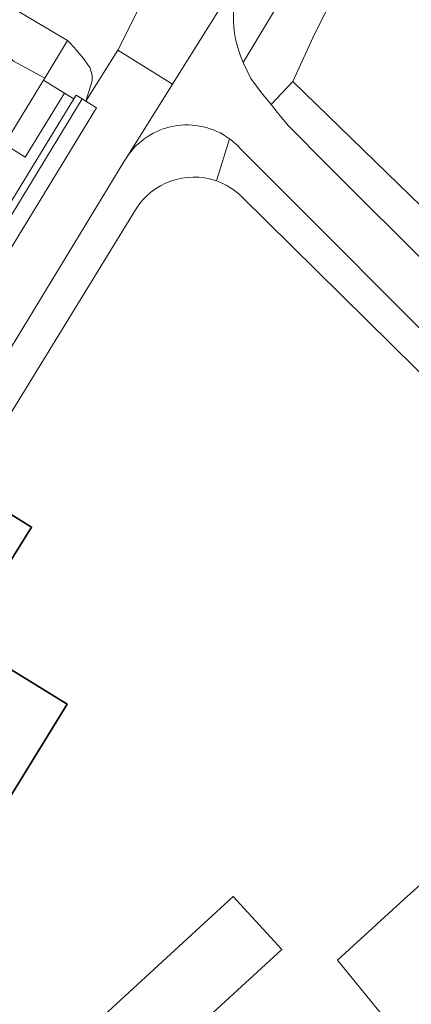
# Model space of a CAD drawing. Extents: x 184422 to 188298, y 343471 to 350189.
# Tile 456 of 513: x 187249 to 187284, y 349355 to 349442. Entities that reach past the tile are written whole.
import ezdxf

# ---------------------------------------------------------------- set-up
doc = ezdxf.new("R2010")
doc.units = 0
for name, color, linetype, lineweight in [('B-WA-GR-GRAS-GV', 252, 'Continuous', 13), ('B-WA-GW-TALUD_KRUIN-G', 252, 'Continuous', 18), ('B-WA-IE-TERREINAFSCHEIDING_KUNSTMATIG_MUUR-GV', 252, 'Continuous', 18), ('B-WA-OG-TERREIN_CULTUURSCHEIDING-GV', 252, 'Continuous', 18), ('B-WA-OG-TERREIN_ERF-GV', 252, 'Continuous', 18), ('B-WA-OG-WEG-GV', 252, 'Continuous', 18), ('B-WA-VH-VERHARDING_ASFALT-GV', 252, 'Continuous', 18), ('B-WA-VH-VERHARDING_BETON-GV', 252, 'Continuous', 18), ('B-WA-VH-VERHARDING_HALFVERHARDING_GRIND-GV', 252, 'Continuous', 18), ('B-WA-VH-VERHARDING_TEGEL-GV', 252, 'Continuous', 18), ('B-WE-OG-BEBOUWING-GV', 250, 'Continuous', 35)]:
    doc.layers.add(name, color=color, linetype=linetype, lineweight=lineweight)

msp = doc.modelspace()

# ---------------------------------------------------------------- linework, layer by layer
at = {"layer": 'B-WA-GR-GRAS-GV', "flags": 128}
for points in [[(187286.348, 349458.792), (187277.428, 349444.643), (187275.307, 349440.329), (187273.548, 349436.474), (187346.961, 349365.087)], [(187286.348, 349458.792), (187277.428, 349444.643), (187275.307, 349440.329), (187273.548, 349436.474), (187346.961, 349365.087)], [(187286.348, 349458.792), (187277.428, 349444.643), (187275.307, 349440.329), (187273.548, 349436.474), (187346.961, 349365.087)], [(187305.551, 349384.172), (187283.371, 349364.303), (187277.463, 349358.91), (187287.7, 349346.348), (187277.985, 349338.399), (187271.999, 349334.805), (187269.723, 349333.838), (187266.391, 349333.155), (187267.802, 349326.994), (187269.471, 349322.801), (187290.731, 349331.828)], [(187305.551, 349384.172), (187283.371, 349364.303), (187277.463, 349358.91), (187287.7, 349346.348), (187277.985, 349338.399), (187271.999, 349334.805), (187269.723, 349333.838), (187266.391, 349333.155), (187267.802, 349326.994), (187269.471, 349322.801), (187290.731, 349331.828)], [(187305.551, 349384.172), (187283.371, 349364.303), (187277.463, 349358.91), (187287.7, 349346.348), (187277.985, 349338.399), (187271.999, 349334.805), (187269.723, 349333.838), (187266.391, 349333.155), (187267.802, 349326.994), (187269.471, 349322.801), (187290.731, 349331.828)]]:
    msp.add_lwpolyline(points, dxfattribs=at)
at = {"layer": 'B-WA-GW-TALUD_KRUIN-G', "flags": 128}
msp.add_lwpolyline([(187306.379, 349500), (187269.155, 349438.161)], dxfattribs=at)
msp.add_lwpolyline([(187306.379, 349500), (187269.155, 349438.161)], dxfattribs=at)
msp.add_lwpolyline([(187306.379, 349500), (187269.155, 349438.161)], dxfattribs=at)
at = {"layer": 'B-WA-IE-TERREINAFSCHEIDING_KUNSTMATIG_MUUR-GV', "flags": 128}
msp.add_lwpolyline([(187192.753, 349332.841), (187219.927, 349377.456), (187235.499, 349403.024), (187236.153, 349404.098), (187254.938, 349434.941), (187254.94, 349434.944), (187254.424, 349435.27), (187254.226, 349434.946), (187226.943, 349390.209), (187224.289, 349385.856), (187224.589, 349385.66), (187221.091, 349379.922), (187217.224, 349373.579), (187216.619, 349372.586), (187215.464, 349370.691), (187215.456, 349370.678), (187214.424, 349368.985), (187214.243, 349368.689), (187192.576, 349333.147)], dxfattribs=at)
msp.add_lwpolyline([(187192.753, 349332.841), (187219.927, 349377.456), (187235.499, 349403.024), (187236.153, 349404.098), (187254.938, 349434.941), (187254.94, 349434.944), (187254.424, 349435.27), (187254.226, 349434.946), (187226.943, 349390.209), (187224.289, 349385.856), (187224.589, 349385.66), (187221.091, 349379.922), (187217.224, 349373.579), (187216.619, 349372.586), (187215.464, 349370.691), (187215.456, 349370.678), (187214.424, 349368.985), (187214.243, 349368.689), (187192.576, 349333.147)], dxfattribs=at)
msp.add_lwpolyline([(187192.753, 349332.841), (187219.927, 349377.456), (187235.499, 349403.024), (187236.153, 349404.098), (187254.938, 349434.941), (187254.94, 349434.944), (187254.424, 349435.27), (187254.226, 349434.946), (187226.943, 349390.209), (187224.289, 349385.856), (187224.589, 349385.66), (187221.091, 349379.922), (187217.224, 349373.579), (187216.619, 349372.586), (187215.464, 349370.691), (187215.456, 349370.678), (187214.424, 349368.985), (187214.243, 349368.689), (187192.576, 349333.147)], dxfattribs=at)
at = {"layer": 'B-WA-OG-TERREIN_CULTUURSCHEIDING-GV', "flags": 128}
for points in [[(187186.142, 349476.606), (187192.496, 349473.038), (187198.042, 349470.39), (187206.053, 349465.518), (187212.694, 349461.701), (187217.701, 349458.343), (187226.028, 349453.971), (187231.09, 349451.385), (187240.239, 349443.78), (187245.105, 349440.851), (187246.666, 349440.423), (187248.887, 349438.289), (187249.664, 349437.867), (187251.663, 349436.781), (187253.646, 349440.111), (187239.448, 349448.561), (187165.483, 349493.462)], [(187186.142, 349476.606), (187192.496, 349473.038), (187198.042, 349470.39), (187206.053, 349465.518), (187212.694, 349461.701), (187217.701, 349458.343), (187226.028, 349453.971), (187231.09, 349451.385), (187240.239, 349443.78), (187245.105, 349440.851), (187246.666, 349440.423), (187248.887, 349438.289), (187249.664, 349437.867), (187251.663, 349436.781), (187253.646, 349440.111), (187239.448, 349448.561), (187165.483, 349493.462)], [(187186.142, 349476.606), (187192.496, 349473.038), (187198.042, 349470.39), (187206.053, 349465.518), (187212.694, 349461.701), (187217.701, 349458.343), (187226.028, 349453.971), (187231.09, 349451.385), (187240.239, 349443.78), (187245.105, 349440.851), (187246.666, 349440.423), (187248.887, 349438.289), (187249.664, 349437.867), (187251.663, 349436.781), (187253.646, 349440.111), (187239.448, 349448.561), (187165.483, 349493.462)], [(187242.559, 349435.095), (187245.785, 349433.145), (187248.1, 349430.957), (187251.548, 349436.587), (187251.663, 349436.781), (187249.664, 349437.867), (187248.887, 349438.289), (187246.666, 349440.423), (187245.105, 349440.851), (187227.534, 349437.819), (187226.774, 349440.748), (187222.048, 349440.077), (187220.8, 349439.949), (187220.015, 349438.661), (187225.734, 349439.583), (187226.601, 349436.463), (187241.857, 349439.172), (187242.057, 349436.81), (187226.572, 349434.658), (187227.121, 349433.948), (187234.627, 349435.51), (187236.887, 349434.381)], [(187242.559, 349435.095), (187245.785, 349433.145), (187248.1, 349430.957), (187251.548, 349436.587), (187251.663, 349436.781), (187249.664, 349437.867), (187248.887, 349438.289), (187246.666, 349440.423), (187245.105, 349440.851), (187227.534, 349437.819), (187226.774, 349440.748), (187222.048, 349440.077), (187220.8, 349439.949), (187220.015, 349438.661), (187225.734, 349439.583), (187226.601, 349436.463), (187241.857, 349439.172), (187242.057, 349436.81), (187226.572, 349434.658), (187227.121, 349433.948), (187234.627, 349435.51), (187236.887, 349434.381)], [(187242.559, 349435.095), (187245.785, 349433.145), (187248.1, 349430.957), (187251.548, 349436.587), (187251.663, 349436.781), (187249.664, 349437.867), (187248.887, 349438.289), (187246.666, 349440.423), (187245.105, 349440.851), (187227.534, 349437.819), (187226.774, 349440.748), (187222.048, 349440.077), (187220.8, 349439.949), (187220.015, 349438.661), (187225.734, 349439.583), (187226.601, 349436.463), (187241.857, 349439.172), (187242.057, 349436.81), (187226.572, 349434.658), (187227.121, 349433.948), (187234.627, 349435.51), (187236.887, 349434.381)], [(187344.817, 349362.281), (187347.845, 349364.228), (187347.331, 349364.728), (187346.292, 349364.033), (187345.933, 349364.395), (187346.961, 349365.087), (187273.548, 349436.474), (187271.619, 349434.451), (187272.286, 349433.63), (187273.127, 349432.593), (187276.653, 349429.046), (187343.464, 349362.396), (187343.535, 349362.459), (187343.71, 349362.272)], [(187344.817, 349362.281), (187347.845, 349364.228), (187347.331, 349364.728), (187346.292, 349364.033), (187345.933, 349364.395), (187346.961, 349365.087), (187273.548, 349436.474), (187271.619, 349434.451), (187272.286, 349433.63), (187273.127, 349432.593), (187276.653, 349429.046), (187343.464, 349362.396), (187343.535, 349362.459), (187343.71, 349362.272)], [(187344.817, 349362.281), (187347.845, 349364.228), (187347.331, 349364.728), (187346.292, 349364.033), (187345.933, 349364.395), (187346.961, 349365.087), (187273.548, 349436.474), (187271.619, 349434.451), (187272.286, 349433.63), (187273.127, 349432.593), (187276.653, 349429.046), (187343.464, 349362.396), (187343.535, 349362.459), (187343.71, 349362.272)]]:
    msp.add_lwpolyline(points, dxfattribs=at)
msp.add_lwpolyline([(187226.156, 349390.997), (187226.923, 349390.221), (187226.943, 349390.209), (187254.226, 349434.946), (187253.398, 349435.451), (187249.936, 349429.812), (187248.1, 349430.957), (187246.904, 349428.784), (187248.602, 349427.76)], close=True, dxfattribs=at)
msp.add_lwpolyline([(187226.156, 349390.997), (187226.923, 349390.221), (187226.943, 349390.209), (187254.226, 349434.946), (187253.398, 349435.451), (187249.936, 349429.812), (187248.1, 349430.957), (187246.904, 349428.784), (187248.602, 349427.76)], close=True, dxfattribs=at)
msp.add_lwpolyline([(187226.156, 349390.997), (187226.923, 349390.221), (187226.943, 349390.209), (187254.226, 349434.946), (187253.398, 349435.451), (187249.936, 349429.812), (187248.1, 349430.957), (187246.904, 349428.784), (187248.602, 349427.76)], close=True, dxfattribs=at)
at = {"layer": 'B-WA-OG-TERREIN_ERF-GV'}
for points in [[(187266.789, 349427.708, 0.35348), (187259.644, 349425.156)], [(187266.789, 349427.708, 0.35348), (187259.644, 349425.156)], [(187266.789, 349427.708, 0.35348), (187259.644, 349425.156)], [(187269.04, 349426.304, 0.111358), (187266.789, 349427.708)], [(187269.04, 349426.304, 0.111358), (187266.789, 349427.708)], [(187269.04, 349426.304, 0.111358), (187266.789, 349427.708)]]:
    msp.add_lwpolyline(points, format="xyb", dxfattribs=at)
at = {"layer": 'B-WA-OG-TERREIN_ERF-GV', "flags": 128}
for points in [[(187308.771, 349387.056), (187308.686, 349387.151), (187269.04, 349426.304)], [(187308.771, 349387.056), (187308.686, 349387.151), (187269.04, 349426.304)], [(187308.771, 349387.056), (187308.686, 349387.151), (187269.04, 349426.304)], [(187259.644, 349425.156), (187240.361, 349393.728), (187238.714, 349390.927), (187233.928, 349383.076), (187230.166, 349376.983), (187230.326, 349376.705), (187228.854, 349374.33), (187227.975, 349374.381), (187227.617, 349373.799), (187223.03, 349366.352), (187220.05, 349361.513), (187214.536, 349352.559)], [(187259.644, 349425.156), (187240.361, 349393.728), (187238.714, 349390.927), (187233.928, 349383.076), (187230.166, 349376.983), (187230.326, 349376.705), (187228.854, 349374.33), (187227.975, 349374.381), (187227.617, 349373.799), (187223.03, 349366.352), (187220.05, 349361.513), (187214.536, 349352.559)], [(187259.644, 349425.156), (187240.361, 349393.728), (187238.714, 349390.927), (187233.928, 349383.076), (187230.166, 349376.983), (187230.326, 349376.705), (187228.854, 349374.33), (187227.975, 349374.381), (187227.617, 349373.799), (187223.03, 349366.352), (187220.05, 349361.513), (187214.536, 349352.559)], [(187290.731, 349331.828), (187269.471, 349322.801), (187267.802, 349326.994), (187266.391, 349333.155), (187269.723, 349333.838), (187271.999, 349334.805), (187277.985, 349338.399), (187287.7, 349346.348), (187277.463, 349358.91), (187283.371, 349364.303), (187305.551, 349384.172)], [(187290.731, 349331.828), (187269.471, 349322.801), (187267.802, 349326.994), (187266.391, 349333.155), (187269.723, 349333.838), (187271.999, 349334.805), (187277.985, 349338.399), (187287.7, 349346.348), (187277.463, 349358.91), (187283.371, 349364.303), (187305.551, 349384.172)], [(187290.731, 349331.828), (187269.471, 349322.801), (187267.802, 349326.994), (187266.391, 349333.155), (187269.723, 349333.838), (187271.999, 349334.805), (187277.985, 349338.399), (187287.7, 349346.348), (187277.463, 349358.91), (187283.371, 349364.303), (187305.551, 349384.172)]]:
    msp.add_lwpolyline(points, dxfattribs=at)
for points in [[(187247.755, 349398.844), (187250.486, 349397.142), (187246.758, 349391.162), (187244.027, 349392.864)], [(187247.755, 349398.844), (187250.486, 349397.142), (187246.758, 349391.162), (187244.027, 349392.864)], [(187247.755, 349398.844), (187250.486, 349397.142), (187246.758, 349391.162), (187244.027, 349392.864)], [(187241.229, 349372.922), (187242.556, 349375.07), (187240.231, 349376.506), (187241.934, 349379.265), (187238.684, 349381.272), (187242.915, 349388.123), (187247.169, 349385.496), (187253.628, 349381.508), (187246.366, 349369.749)], [(187241.229, 349372.922), (187242.556, 349375.07), (187240.231, 349376.506), (187241.934, 349379.265), (187238.684, 349381.272), (187242.915, 349388.123), (187247.169, 349385.496), (187253.628, 349381.508), (187246.366, 349369.749)], [(187241.229, 349372.922), (187242.556, 349375.07), (187240.231, 349376.506), (187241.934, 349379.265), (187238.684, 349381.272), (187242.915, 349388.123), (187247.169, 349385.496), (187253.628, 349381.508), (187246.366, 349369.749)]]:
    msp.add_lwpolyline(points, close=True, dxfattribs=at)
at = {"layer": 'B-WA-OG-WEG-GV', "flags": 128}
for points in [[(187310.241, 349506.415), (187306.379, 349500), (187269.155, 349438.161), (187269.838, 349436.752), (187270.772, 349435.495), (187271.619, 349434.451), (187273.548, 349436.474), (187275.307, 349440.329), (187277.428, 349444.643), (187286.348, 349458.792), (187303.531, 349489.327), (187314.121, 349506.735)], [(187310.241, 349506.415), (187306.379, 349500), (187269.155, 349438.161), (187269.838, 349436.752), (187270.772, 349435.495), (187271.619, 349434.451), (187273.548, 349436.474), (187275.307, 349440.329), (187277.428, 349444.643), (187286.348, 349458.792), (187303.531, 349489.327), (187314.121, 349506.735)], [(187310.241, 349506.415), (187306.379, 349500), (187269.155, 349438.161), (187269.838, 349436.752), (187270.772, 349435.495), (187271.619, 349434.451), (187273.548, 349436.474), (187275.307, 349440.329), (187277.428, 349444.643), (187286.348, 349458.792), (187303.531, 349489.327), (187314.121, 349506.735)], [(187267.955, 349431.422), (187266.789, 349427.708)], [(187267.955, 349431.422), (187266.789, 349427.708)], [(187267.955, 349431.422), (187266.789, 349427.708)], [(187356.658, 349342.782), (187346.124, 349353.375), (187316.552, 349382.841), (187311.781, 349387.594), (187310.441, 349388.929), (187310.389, 349388.981), (187269.145, 349430.293)], [(187356.658, 349342.782), (187346.124, 349353.375), (187316.552, 349382.841), (187311.781, 349387.594), (187310.441, 349388.929), (187310.389, 349388.981), (187269.145, 349430.293)], [(187356.658, 349342.782), (187346.124, 349353.375), (187316.552, 349382.841), (187311.781, 349387.594), (187310.441, 349388.929), (187310.389, 349388.981), (187269.145, 349430.293)], [(187269.04, 349426.304), (187308.686, 349387.151), (187308.771, 349387.056), (187310.089, 349385.578), (187314.414, 349380.727), (187317.276, 349377.517), (187319.066, 349375.509), (187339.797, 349355.207), (187356.369, 349339.205), (187365.411, 349330.251), (187368.451, 349326.102), (187368.614, 349325.88), (187370.822, 349321.227), (187372.392, 349315.177), (187374.852, 349295.804), (187377.3, 349277.262), (187379.564, 349261.449), (187381.733, 349244.703), (187381.908, 349243.348), (187382.338, 349240.915), (187383.751, 349227.226), (187384.076, 349224.078), (187386.308, 349206.843), (187387.158, 349194.008)], [(187269.04, 349426.304), (187308.686, 349387.151), (187308.771, 349387.056), (187310.089, 349385.578), (187314.414, 349380.727), (187317.276, 349377.517), (187319.066, 349375.509), (187339.797, 349355.207), (187356.369, 349339.205), (187365.411, 349330.251), (187368.451, 349326.102), (187368.614, 349325.88), (187370.822, 349321.227), (187372.392, 349315.177), (187374.852, 349295.804), (187377.3, 349277.262), (187379.564, 349261.449), (187381.733, 349244.703), (187381.908, 349243.348), (187382.338, 349240.915), (187383.751, 349227.226), (187384.076, 349224.078), (187386.308, 349206.843), (187387.158, 349194.008)], [(187269.04, 349426.304), (187308.686, 349387.151), (187308.771, 349387.056), (187310.089, 349385.578), (187314.414, 349380.727), (187317.276, 349377.517), (187319.066, 349375.509), (187339.797, 349355.207), (187356.369, 349339.205), (187365.411, 349330.251), (187368.451, 349326.102), (187368.614, 349325.88), (187370.822, 349321.227), (187372.392, 349315.177), (187374.852, 349295.804), (187377.3, 349277.262), (187379.564, 349261.449), (187381.733, 349244.703), (187381.908, 349243.348), (187382.338, 349240.915), (187383.751, 349227.226), (187384.076, 349224.078), (187386.308, 349206.843), (187387.158, 349194.008)]]:
    msp.add_lwpolyline(points, dxfattribs=at)
at = {"layer": 'B-WA-OG-WEG-GV'}
for points in [[(187269.145, 349430.293, 0.06431), (187267.955, 349431.422)], [(187269.145, 349430.293, 0.06431), (187267.955, 349431.422)], [(187269.145, 349430.293, 0.06431), (187267.955, 349431.422)], [(187266.789, 349427.708, -0.111358), (187269.04, 349426.304)], [(187266.789, 349427.708, -0.111358), (187269.04, 349426.304)], [(187266.789, 349427.708, -0.111358), (187269.04, 349426.304)]]:
    msp.add_lwpolyline(points, format="xyb", dxfattribs=at)
at = {"layer": 'B-WA-VH-VERHARDING_ASFALT-GV', "flags": 128}
for points in [[(187301.441, 349512.717), (187293.824, 349500), (187273.052, 349465.318), (187272.177, 349463.937), (187264.061, 349450.406), (187261.773, 349446.591), (187258.095, 349439.255), (187262.91, 349436.244), (187269.325, 349446.505), (187271.042, 349449.346), (187301.446, 349500), (187306.256, 349508.014)], [(187301.441, 349512.717), (187293.824, 349500), (187273.052, 349465.318), (187272.177, 349463.937), (187264.061, 349450.406), (187261.773, 349446.591), (187258.095, 349439.255), (187262.91, 349436.244), (187269.325, 349446.505), (187271.042, 349449.346), (187301.446, 349500), (187306.256, 349508.014)], [(187301.441, 349512.717), (187293.824, 349500), (187273.052, 349465.318), (187272.177, 349463.937), (187264.061, 349450.406), (187261.773, 349446.591), (187258.095, 349439.255), (187262.91, 349436.244), (187269.325, 349446.505), (187271.042, 349449.346), (187301.446, 349500), (187306.256, 349508.014)], [(187154.121, 349500), (187158.014, 349498.031), (187159.48, 349497.127), (187160.323, 349496.608), (187161.729, 349495.741), (187164.573, 349494.015), (187165.483, 349493.462), (187239.448, 349448.561), (187253.646, 349440.111)], [(187154.121, 349500), (187158.014, 349498.031), (187159.48, 349497.127), (187160.323, 349496.608), (187161.729, 349495.741), (187164.573, 349494.015), (187165.483, 349493.462), (187239.448, 349448.561), (187253.646, 349440.111)], [(187154.121, 349500), (187158.014, 349498.031), (187159.48, 349497.127), (187160.323, 349496.608), (187161.729, 349495.741), (187164.573, 349494.015), (187165.483, 349493.462), (187239.448, 349448.561), (187253.646, 349440.111)], [(187255.845, 349436.542), (187255.276, 349434.735), (187258.095, 349439.255), (187261.773, 349446.591)], [(187255.845, 349436.542), (187255.276, 349434.735), (187258.095, 349439.255), (187261.773, 349446.591)], [(187255.845, 349436.542), (187255.276, 349434.735), (187258.095, 349439.255), (187261.773, 349446.591)], [(187269.325, 349446.505), (187262.91, 349436.244), (187258.852, 349429.755)], [(187269.325, 349446.505), (187262.91, 349436.244), (187258.852, 349429.755)], [(187269.325, 349446.505), (187262.91, 349436.244), (187258.852, 349429.755)], [(187217.419, 349361.418), (187221.527, 349368.124), (187225.166, 349374.065), (187225.422, 349374.483), (187225.231, 349374.542), (187228.497, 349379.878), (187231.252, 349384.38), (187231.505, 349384.378), (187238.638, 349396.178), (187238.702, 349396.586), (187258.712, 349429.53), (187258.852, 349429.755), (187262.91, 349436.244), (187258.095, 349439.255), (187255.276, 349434.735)], [(187217.419, 349361.418), (187221.527, 349368.124), (187225.166, 349374.065), (187225.422, 349374.483), (187225.231, 349374.542), (187228.497, 349379.878), (187231.252, 349384.38), (187231.505, 349384.378), (187238.638, 349396.178), (187238.702, 349396.586), (187258.712, 349429.53), (187258.852, 349429.755), (187262.91, 349436.244), (187258.095, 349439.255), (187255.276, 349434.735)], [(187217.419, 349361.418), (187221.527, 349368.124), (187225.166, 349374.065), (187225.422, 349374.483), (187225.231, 349374.542), (187228.497, 349379.878), (187231.252, 349384.38), (187231.505, 349384.378), (187238.638, 349396.178), (187238.702, 349396.586), (187258.712, 349429.53), (187258.852, 349429.755), (187262.91, 349436.244), (187258.095, 349439.255), (187255.276, 349434.735)], [(187346.675, 349359.186), (187343.464, 349362.396), (187276.653, 349429.046), (187273.127, 349432.593), (187272.286, 349433.63), (187271.619, 349434.451), (187270.772, 349435.495), (187269.838, 349436.752), (187269.155, 349438.161)], [(187346.675, 349359.186), (187343.464, 349362.396), (187276.653, 349429.046), (187273.127, 349432.593), (187272.286, 349433.63), (187271.619, 349434.451), (187270.772, 349435.495), (187269.838, 349436.752), (187269.155, 349438.161)], [(187346.675, 349359.186), (187343.464, 349362.396), (187276.653, 349429.046), (187273.127, 349432.593), (187272.286, 349433.63), (187271.619, 349434.451), (187270.772, 349435.495), (187269.838, 349436.752), (187269.155, 349438.161)], [(187255.276, 349434.735), (187256.208, 349434.167), (187237.417, 349403.334), (187236.774, 349402.248), (187221.229, 349376.685), (187220.857, 349376.914), (187193.905, 349332.867), (187190.739, 349326.661), (187190.946, 349326.518), (187191.178, 349326.421)], [(187255.276, 349434.735), (187256.208, 349434.167), (187237.417, 349403.334), (187236.774, 349402.248), (187221.229, 349376.685), (187220.857, 349376.914), (187193.905, 349332.867), (187190.739, 349326.661), (187190.946, 349326.518), (187191.178, 349326.421)], [(187255.276, 349434.735), (187256.208, 349434.167), (187237.417, 349403.334), (187236.774, 349402.248), (187221.229, 349376.685), (187220.857, 349376.914), (187193.905, 349332.867), (187190.739, 349326.661), (187190.946, 349326.518), (187191.178, 349326.421)], [(187269.145, 349430.293), (187310.389, 349388.981), (187310.441, 349388.929), (187311.781, 349387.594), (187316.552, 349382.841), (187346.124, 349353.375), (187356.658, 349342.782)], [(187269.145, 349430.293), (187310.389, 349388.981), (187310.441, 349388.929), (187311.781, 349387.594), (187316.552, 349382.841), (187346.124, 349353.375), (187356.658, 349342.782)], [(187269.145, 349430.293), (187310.389, 349388.981), (187310.441, 349388.929), (187311.781, 349387.594), (187316.552, 349382.841), (187346.124, 349353.375), (187356.658, 349342.782)]]:
    msp.add_lwpolyline(points, dxfattribs=at)
at = {"layer": 'B-WA-VH-VERHARDING_ASFALT-GV'}
for points in [[(187269.155, 349438.161, -0.22555), (187269.325, 349446.505)], [(187269.155, 349438.161, -0.22555), (187269.325, 349446.505)], [(187269.155, 349438.161, -0.22555), (187269.325, 349446.505)], [(187253.646, 349440.111, -0.054461), (187255.62, 349437.708)], [(187253.646, 349440.111, -0.054461), (187255.62, 349437.708)], [(187253.646, 349440.111, -0.054461), (187255.62, 349437.708)], [(187255.62, 349437.708, -0.116092), (187255.845, 349436.542)], [(187255.62, 349437.708, -0.116092), (187255.845, 349436.542)], [(187255.62, 349437.708, -0.116092), (187255.845, 349436.542)], [(187258.852, 349429.755, -0.429615), (187267.955, 349431.422)], [(187258.852, 349429.755, -0.429615), (187267.955, 349431.422)], [(187258.852, 349429.755, -0.429615), (187267.955, 349431.422)], [(187267.955, 349431.422, -0.06431), (187269.145, 349430.293)], [(187267.955, 349431.422, -0.06431), (187269.145, 349430.293)], [(187267.955, 349431.422, -0.06431), (187269.145, 349430.293)]]:
    msp.add_lwpolyline(points, format="xyb", dxfattribs=at)
at = {"layer": 'B-WA-VH-VERHARDING_BETON-GV', "flags": 128}
msp.add_lwpolyline([(187253.398, 349435.451), (187251.548, 349436.587), (187248.1, 349430.957), (187249.936, 349429.812)], close=True, dxfattribs=at)
msp.add_lwpolyline([(187253.398, 349435.451), (187251.548, 349436.587), (187248.1, 349430.957), (187249.936, 349429.812)], close=True, dxfattribs=at)
msp.add_lwpolyline([(187253.398, 349435.451), (187251.548, 349436.587), (187248.1, 349430.957), (187249.936, 349429.812)], close=True, dxfattribs=at)
at = {"layer": 'B-WA-VH-VERHARDING_HALFVERHARDING_GRIND-GV', "flags": 128}
for points in [[(187253.646, 349440.111), (187251.663, 349436.781), (187251.548, 349436.587), (187253.398, 349435.451), (187254.226, 349434.946), (187254.424, 349435.27), (187254.94, 349434.944), (187254.938, 349434.941), (187255.276, 349434.735)], [(187253.646, 349440.111), (187251.663, 349436.781), (187251.548, 349436.587), (187253.398, 349435.451), (187254.226, 349434.946), (187254.424, 349435.27), (187254.94, 349434.944), (187254.938, 349434.941), (187255.276, 349434.735)], [(187253.646, 349440.111), (187251.663, 349436.781), (187251.548, 349436.587), (187253.398, 349435.451), (187254.226, 349434.946), (187254.424, 349435.27), (187254.94, 349434.944), (187254.938, 349434.941), (187255.276, 349434.735)], [(187255.276, 349434.735), (187255.845, 349436.542)], [(187255.276, 349434.735), (187255.845, 349436.542)], [(187255.276, 349434.735), (187255.845, 349436.542)], [(187266.789, 349427.708), (187267.955, 349431.422)], [(187266.789, 349427.708), (187267.955, 349431.422)], [(187266.789, 349427.708), (187267.955, 349431.422)], [(187258.852, 349429.755), (187258.712, 349429.53), (187238.702, 349396.586), (187238.638, 349396.178), (187240.361, 349393.728), (187259.644, 349425.156)], [(187258.852, 349429.755), (187258.712, 349429.53), (187238.702, 349396.586), (187238.638, 349396.178), (187240.361, 349393.728), (187259.644, 349425.156)], [(187258.852, 349429.755), (187258.712, 349429.53), (187238.702, 349396.586), (187238.638, 349396.178), (187240.361, 349393.728), (187259.644, 349425.156)]]:
    msp.add_lwpolyline(points, dxfattribs=at)
at = {"layer": 'B-WA-VH-VERHARDING_HALFVERHARDING_GRIND-GV'}
for points in [[(187255.62, 349437.708, 0.054461), (187253.646, 349440.111)], [(187255.62, 349437.708, 0.054461), (187253.646, 349440.111)], [(187255.62, 349437.708, 0.054461), (187253.646, 349440.111)], [(187255.845, 349436.542, 0.116092), (187255.62, 349437.708)], [(187255.845, 349436.542, 0.116092), (187255.62, 349437.708)], [(187255.845, 349436.542, 0.116092), (187255.62, 349437.708)], [(187267.955, 349431.422, 0.429615), (187258.852, 349429.755)], [(187267.955, 349431.422, 0.429615), (187258.852, 349429.755)], [(187267.955, 349431.422, 0.429615), (187258.852, 349429.755)], [(187259.644, 349425.156, -0.35348), (187266.789, 349427.708)], [(187259.644, 349425.156, -0.35348), (187266.789, 349427.708)], [(187259.644, 349425.156, -0.35348), (187266.789, 349427.708)]]:
    msp.add_lwpolyline(points, format="xyb", dxfattribs=at)
at = {"layer": 'B-WA-VH-VERHARDING_HALFVERHARDING_GRIND-GV', "flags": 128}
msp.add_lwpolyline([(187255.276, 349434.735), (187254.938, 349434.941), (187236.153, 349404.098), (187237.417, 349403.334), (187256.208, 349434.167)], close=True, dxfattribs=at)
msp.add_lwpolyline([(187255.276, 349434.735), (187254.938, 349434.941), (187236.153, 349404.098), (187237.417, 349403.334), (187256.208, 349434.167)], close=True, dxfattribs=at)
msp.add_lwpolyline([(187255.276, 349434.735), (187254.938, 349434.941), (187236.153, 349404.098), (187237.417, 349403.334), (187256.208, 349434.167)], close=True, dxfattribs=at)
at = {"layer": 'B-WA-VH-VERHARDING_TEGEL-GV', "flags": 128}
msp.add_lwpolyline([(187269.155, 349438.161), (187306.379, 349500), (187310.241, 349506.415)], dxfattribs=at)
msp.add_lwpolyline([(187269.155, 349438.161), (187306.379, 349500), (187310.241, 349506.415)], dxfattribs=at)
msp.add_lwpolyline([(187269.155, 349438.161), (187306.379, 349500), (187310.241, 349506.415)], dxfattribs=at)
at = {"layer": 'B-WA-VH-VERHARDING_TEGEL-GV'}
msp.add_lwpolyline([(187269.325, 349446.505, 0.22555), (187269.155, 349438.161)], format="xyb", dxfattribs=at)
msp.add_lwpolyline([(187269.325, 349446.505, 0.22555), (187269.155, 349438.161)], format="xyb", dxfattribs=at)
msp.add_lwpolyline([(187269.325, 349446.505, 0.22555), (187269.155, 349438.161)], format="xyb", dxfattribs=at)
at = {"layer": 'B-WE-OG-BEBOUWING-GV', "flags": 128}
for points in [[(187246.758, 349391.162), (187250.486, 349397.142), (187247.755, 349398.844), (187244.027, 349392.864)], [(187246.758, 349391.162), (187250.486, 349397.142), (187247.755, 349398.844), (187244.027, 349392.864)], [(187246.758, 349391.162), (187250.486, 349397.142), (187247.755, 349398.844), (187244.027, 349392.864)], [(187246.366, 349369.749), (187253.628, 349381.508), (187247.169, 349385.496), (187242.915, 349388.123), (187238.684, 349381.272), (187241.934, 349379.265), (187240.231, 349376.506), (187242.556, 349375.07), (187241.229, 349372.922)], [(187246.366, 349369.749), (187253.628, 349381.508), (187247.169, 349385.496), (187242.915, 349388.123), (187238.684, 349381.272), (187241.934, 349379.265), (187240.231, 349376.506), (187242.556, 349375.07), (187241.229, 349372.922)], [(187246.366, 349369.749), (187253.628, 349381.508), (187247.169, 349385.496), (187242.915, 349388.123), (187238.684, 349381.272), (187241.934, 349379.265), (187240.231, 349376.506), (187242.556, 349375.07), (187241.229, 349372.922)], [(187260.812, 349349.044), (187272.557, 349359.865), (187268.26, 349364.529), (187256.515, 349353.708)], [(187260.812, 349349.044), (187272.557, 349359.865), (187268.26, 349364.529), (187256.515, 349353.708)], [(187260.812, 349349.044), (187272.557, 349359.865), (187268.26, 349364.529), (187256.515, 349353.708)]]:
    msp.add_lwpolyline(points, close=True, dxfattribs=at)

doc.saveas('drawing.dxf')
